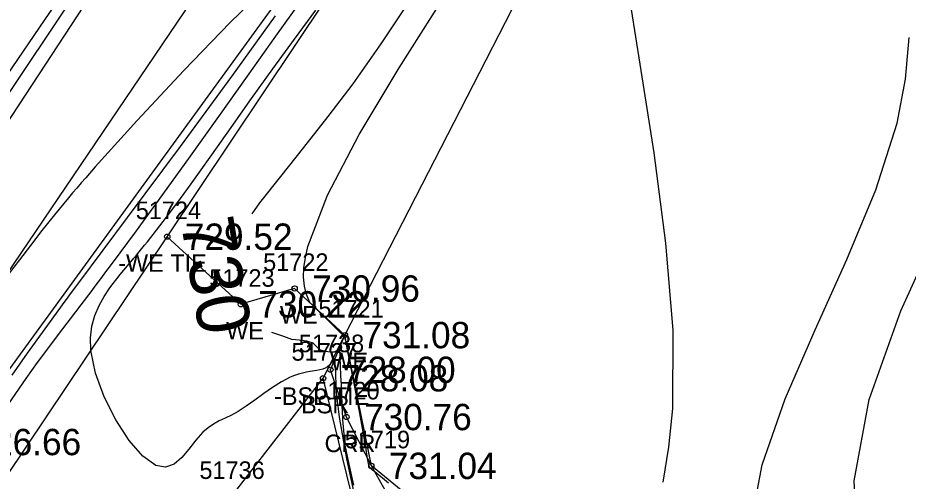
# Model space of a CAD drawing. Extents: x 1378535 to 1380697, y 997729 to 1000024.
# Drawn here: x 1379738.1 to 1379788.8, y 999011.3 to 999037.7 of the extents above; entities that cross this region are included whole.
import ezdxf

# ---------------------------------------------------------------- set-up
doc = ezdxf.new("R2010")
doc.units = 0
for name, color, linetype in [('RD_DTM_BkLn1', 7, 'Continuous'), ('RD_DTM_BkLn2', 7, 'Continuous'), ('RD_DTM_BkLn_txCode', 7, 'Continuous'), ('RD_DTM_Major1', 7, 'Continuous'), ('RD_DTM_Major1_Lbl', 7, 'Continuous'), ('RD_DTM_Minor1', 7, 'Continuous'), ('RD_EX_H2O', 7, 'Continuous'), ('RD_EX_H2O_txCode', 7, 'Continuous'), ('RD_EX_TX_H2O_ELEV', 7, 'Continuous'), ('RD_EX_TX_Misc_ELEV', 7, 'Continuous'), ('RD_SMD_Locator', 7, 'Continuous')]:
    doc.layers.add(name, color=color, linetype=linetype)

msp = doc.modelspace()

# ---------------------------------------------------------------- linework, layer by layer
at = {"layer": 'RD_DTM_BkLn1'}
msp.add_lwpolyline([(1379671.069, 998947.908), (1379694.884, 998967.78), (1379723.442, 999002.448), (1379771.255, 999073.041), (1379827.632, 999138.855), (1379861.249, 999179.195), (1379915.357, 999192.54), (1379973.258, 999207.681), (1380032.706, 999223.017), (1380054.696, 999270.258), (1380073.859, 999314.517)], dxfattribs=at)
at = {"layer": 'RD_DTM_BkLn2'}
for points in [[(1380068.121, 999316.651), (1380049.657, 999274.82), (1380028.513, 999225.034), (1379966.47, 999214.136), (1379918.102, 999198.529), (1379857.342, 999182.9), (1379822.296, 999142.387), (1379766.345, 999075.773), (1379728.069, 999017.429), (1379693.219, 998970.733), (1379663.886, 998950.121)], [(1380081.016, 999311.458), (1380061.411, 999264.141), (1380033.797, 999220.561), (1379978.164, 999199.192), (1379919.041, 999191.309), (1379864.05, 999174.436), (1379831.301, 999133.028), (1379774.735, 999068.751), (1379734.541, 999013.539), (1379699.544, 998964.07), (1379671.775, 998943.782)], [(1380068.669, 998773.353), (1380055.416, 998791.262), (1380046.405, 998792.892), (1380040.759, 998790.306), (1380029.119, 998801.125), (1380010.691, 998809.061), (1379998.75, 998804.999), (1379976.167, 998807.09), (1379928.643, 998833.57), (1379917.605, 998843.988), (1379907.907, 998846.129), (1379909.914, 998856.179), (1379900.219, 998860.675), (1379897.268, 998867.755), (1379895.377, 998874.668), (1379890.561, 998880.572), (1379881.005, 998897.711), (1379867.047, 998914.158), (1379841.508, 998933.617), (1379816.848, 998950.286), (1379776.874, 998982.461), (1379760.159, 998998.029), (1379755.456, 999017.171)]]:
    msp.add_lwpolyline(points, dxfattribs=at)
at = {"layer": 'RD_DTM_Major1'}
for points in [[(1379751.41, 999026.531), (1379751.863, 999027.15), (1379753.043, 999028.656), (1379754.359, 999030.299), (1379755.753, 999032.064), (1379757.172, 999033.937), (1379758.773, 999036.204), (1379760.317, 999038.551)], [(1379757.217, 999011.075), (1379756.941, 999012.279), (1379756.726, 999013.353), (1379756.603, 999014.621), (1379756.59, 999014.801), (1379756.578, 999014.98), (1379756.567, 999015.16), (1379756.558, 999015.34), (1379756.549, 999015.521), (1379756.541, 999015.702), (1379756.52, 999016.24), (1379756.499, 999016.779), (1379756.477, 999017.317), (1379756.434, 999018.394), (1379756.413, 999018.932), (1379756.386, 999018.901), (1379756.36, 999018.869), (1379756.334, 999018.837), (1379756.307, 999018.805), (1379756.281, 999018.773), (1379756.254, 999018.742), (1379756.09, 999018.662), (1379755.868, 999018.653), (1379755.595, 999018.701), (1379755.281, 999018.794), (1379754.888, 999019.159), (1379754.529, 999019.282), (1379754.099, 999019.333), (1379753.671, 999019.384), (1379753.217, 999019.543), (1379752.548, 999019.783)]]:
    msp.add_lwpolyline(points, dxfattribs=at)
at = {"layer": 'RD_DTM_Minor1'}
for points in [[(1379741.909, 999040.969), (1379739.584, 999037.575), (1379737.433, 999034.422)], [(1379752.476, 999039.685), (1379750.163, 999037.421), (1379747.524, 999034.698), (1379744.86, 999031.849), (1379742.476, 999029.204), (1379741.933, 999028.584), (1379741.676, 999028.287), (1379741.429, 999027.998), (1379741.19, 999027.718), (1379740.961, 999027.447), (1379740.152, 999026.468), (1379739.439, 999025.576), (1379738.785, 999024.736), (1379738.155, 999023.917), (1379737.513, 999023.084)], [(1379774.827, 999011.254), (1379775.156, 999013.238), (1379775.385, 999015.443), (1379775.397, 999019.91), (1379774.991, 999024.858), (1379774.318, 999030.002), (1379773.529, 999035.055), (1379772.773, 999039.733)], [(1379759.189, 999011.203), (1379758.399, 999011.842), (1379758.346, 999011.884), (1379758.298, 999011.922), (1379758.256, 999011.956), (1379758.22, 999011.986), (1379758.188, 999012.015), (1379758.161, 999012.041), (1379758.113, 999012.098), (1379758.08, 999012.159), (1379758.056, 999012.231), (1379758.038, 999012.322), (1379757.998, 999012.595), (1379757.893, 999013.237), (1379757.736, 999014.127), (1379757.544, 999015.171), (1379757.337, 999016.278), (1379757.132, 999017.355), (1379756.948, 999018.311), (1379756.878, 999018.669), (1379756.817, 999018.978), (1379756.766, 999019.23), (1379756.726, 999019.418), (1379756.697, 999019.535), (1379756.681, 999019.572), (1379756.679, 999019.57), (1379756.677, 999019.567), (1379756.675, 999019.565), (1379756.673, 999019.562), (1379756.669, 999019.557), (1379756.341, 999019.878), (1379756.012, 999020.199), (1379755.684, 999020.52), (1379755.355, 999020.841), (1379755.027, 999021.162), (1379754.698, 999021.482), (1379754.509, 999021.933), (1379754.393, 999022.411), (1379754.345, 999022.92), (1379754.365, 999023.465), (1379754.448, 999024.047), (1379754.591, 999024.671), (1379755.704, 999027.588), (1379757.512, 999031.041), (1379759.787, 999034.843), (1379762.301, 999038.81)], [(1379737.324, 999015.394), (1379738.546, 999017.161), (1379739.196, 999018.061), (1379739.829, 999018.918), (1379740.449, 999019.744), (1379741.064, 999020.553), (1379741.679, 999021.358), (1379742.3, 999022.173), (1379742.481, 999022.412), (1379742.664, 999022.654), (1379742.848, 999022.898), (1379743.034, 999023.145), (1379743.221, 999023.395), (1379743.411, 999023.649), (1379744.824, 999025.56), (1379746.329, 999027.628), (1379747.901, 999029.812), (1379749.516, 999032.07), (1379751.15, 999034.363), (1379752.776, 999036.65), (1379754.167, 999038.603)], [(1379757.397, 999009.842), (1379756.816, 999012.577), (1379756.395, 999014.963), (1379756.35, 999015.282), (1379756.31, 999015.588), (1379756.276, 999015.88), (1379756.248, 999016.158), (1379756.225, 999016.424), (1379756.209, 999016.675), (1379756.198, 999016.945), (1379756.187, 999017.214), (1379756.177, 999017.484), (1379756.166, 999017.753), (1379756.155, 999018.023), (1379756.144, 999018.293), (1379756.094, 999018.232), (1379756.043, 999018.17), (1379755.992, 999018.109), (1379755.941, 999018.048), (1379755.89, 999017.987), (1379755.84, 999017.926), (1379755.718, 999017.825), (1379755.583, 999017.749), (1379755.436, 999017.693), (1379755.278, 999017.651), (1379755.11, 999017.617), (1379754.727, 999017.552), (1379754.513, 999017.511), (1379754.291, 999017.462), (1379754.063, 999017.4), (1379753.829, 999017.324), (1379753.592, 999017.229), (1379753.09, 999016.972), (1379752.583, 999016.651), (1379752.075, 999016.294), (1379751.573, 999015.929), (1379751.084, 999015.581), (1379750.612, 999015.278), (1379750.241, 999015.076), (1379749.886, 999014.903), (1379749.545, 999014.739), (1379749.219, 999014.563), (1379748.906, 999014.355), (1379748.606, 999014.096), (1379748.209, 999013.64), (1379747.816, 999013.131), (1379747.409, 999012.651), (1379746.971, 999012.281), (1379746.482, 999012.106), (1379745.925, 999012.206), (1379745.189, 999012.736), (1379744.407, 999013.635), (1379743.65, 999014.795), (1379742.988, 999016.106), (1379742.491, 999017.458), (1379742.229, 999018.743), (1379742.21, 999019.469), (1379742.293, 999020.133), (1379742.462, 999020.742), (1379742.7, 999021.304), (1379742.991, 999021.825), (1379743.317, 999022.314), (1379743.506, 999022.572), (1379743.701, 999022.824), (1379743.9, 999023.073), (1379744.105, 999023.321), (1379744.313, 999023.569), (1379744.674, 999023.998), (1379744.825, 999024.178), (1379744.978, 999024.362), (1379745.133, 999024.551), (1379745.291, 999024.744), (1379745.452, 999024.944), (1379745.975, 999025.605), (1379746.531, 999026.331), (1379747.122, 999027.121), (1379747.75, 999027.977), (1379748.417, 999028.9), (1379749.125, 999029.892), (1379750.222, 999031.442), (1379751.385, 999033.089), (1379752.593, 999034.785), (1379753.822, 999036.482), (1379755.049, 999038.13)], [(1379737.747, 999017.352), (1379738.621, 999018.601), (1379739.619, 999019.989), (1379740.764, 999021.553), (1379740.889, 999021.723), (1379741.016, 999021.894), (1379741.144, 999022.068), (1379741.406, 999022.422), (1379741.54, 999022.602), (1379744.31, 999026.315), (1379747.337, 999030.371), (1379750.265, 999034.343), (1379752.739, 999037.808)], [(1379790.63, 998995.602), (1379787.515, 998997.364), (1379784.78, 998999.233), (1379783.215, 999000.579), (1379781.924, 999002.003), (1379780.924, 999003.52), (1379780.23, 999005.151), (1379779.86, 999006.914), (1379779.829, 999008.827), (1379780.481, 999012.249), (1379781.791, 999015.99), (1379783.487, 999019.928), (1379785.296, 999023.939), (1379786.946, 999027.904), (1379788.166, 999031.699), (1379788.644, 999034.192), (1379788.849, 999036.56)], [(1379789.11, 999001.332), (1379787.615, 999003.487), (1379786.501, 999005.871), (1379785.843, 999008.485), (1379785.717, 999011.335), (1379786.562, 999015.953), (1379788.378, 999021.005), (1379790.821, 999026.404)], [(1379755.859, 999017.633), (1379755.858, 999017.633), (1379755.868, 999017.646), (1379755.876, 999017.653), (1379755.876, 999017.652), (1379755.876, 999017.651), (1379755.876, 999017.65), (1379755.876, 999017.649), (1379755.876, 999017.648), (1379755.875, 999017.646), (1379755.871, 999017.642), (1379755.867, 999017.638), (1379755.863, 999017.635), (1379755.86, 999017.633), (1379755.859, 999017.633)]]:
    msp.add_lwpolyline(points, dxfattribs=at)
at = {"layer": 'RD_EX_H2O'}
for points in [[(1379663.754, 998950.515), (1379692.381, 998971.287), (1379719.043, 999005.745), (1379767.054, 999077.466), (1379820.322, 999142.061), (1379856.776, 999184.172), (1379909.653, 999199.365), (1379968.411, 999216.307), (1380029.427, 999227.408), (1380049.406, 999276.128), (1380067.001, 999316.436)], [(1379671.834, 998943.202), (1379700.963, 998962.761), (1379729.374, 998999.597), (1379746.583, 999025.229), (1379775.663, 999068.698), (1379833.361, 999132.972), (1379865.604, 999174.536), (1379921.646, 999184.161), (1379977.925, 999198.092), (1380034.402, 999218.74), (1380062.356, 999262.9), (1380081.879, 999311.699)], [(1379702.564, 998961.21), (1379714.915, 998970.843), (1379740.261, 998989.569), (1379744.315, 999002.648), (1379747.404, 999008.004), (1379748.702, 999008.829), (1379750.233, 999010.437), (1379755.456, 999017.171), (1379756.704, 999019.626), (1379779.044, 999063.15), (1379837.226, 999126.786), (1379869.284, 999172.186), (1379924.949, 999180.924)], [(1379756.704, 999019.626), (1379753.839, 999022.278), (1379750.771, 999021.378), (1379746.583, 999025.229)], [(1379867.26, 998914.916), (1379841.927, 998933.998), (1379817.546, 998950.921), (1379777.378, 998982.829), (1379767.355, 998994.267), (1379764.434, 999001.11), (1379758.208, 999012.182), (1379756.794, 999014.963), (1379755.875, 999017.651), (1379756.704, 999019.626)], [(1379769.222, 999003.144), (1379758.208, 999012.182), (1379756.704, 999019.626)]]:
    msp.add_lwpolyline(points, dxfattribs=at)
at = {"layer": 'RD_SMD_Locator'}
for centre in [(1379746.583, 999025.229), (1379753.839, 999022.278), (1379750.771, 999021.378), (1379756.704, 999019.626), (1379755.456, 999017.171), (1379755.875, 999017.651), (1379756.794, 999014.963), (1379758.208, 999012.182)]:
    msp.add_circle(centre, 0.15, dxfattribs=at)

# ---------------------------------------------------------------- texts
at = {"layer": 'RD_DTM_BkLn_txCode'}
for s, p in [('51738', (1379754.08, 999018.651)), ('51737', (1379753.661, 999018.171)), ('-BSL TIE', (1379752.666, 999015.651)), ('BSR', (1379754.204, 999015.171)), ('51736', (1379748.414, 999011.437))]:
    msp.add_text(s, height=1, dxfattribs=at).set_placement(p)
at = {"layer": 'RD_DTM_Major1_Lbl'}
msp.add_text('730', height=3, rotation=279.5724, dxfattribs=at).set_placement((1379747.343, 999026.091))
at = {"layer": 'RD_EX_H2O_txCode'}
for s, p in [('51724', (1379744.788, 999026.229)), ('-WE TIE', (1379743.784, 999023.229)), ('51722', (1379752.044, 999023.278)), ('51723', (1379748.976, 999022.378)), ('51721', (1379755.192, 999020.626)), ('WE', (1379753, 999020.278)), ('WE', (1379749.932, 999019.378)), ('WE', (1379755.865, 999017.626)), ('51720', (1379754.959, 999015.963)), ('CRR', (1379755.542, 999012.963)), ('51719', (1379756.696, 999013.182))]:
    msp.add_text(s, height=1, dxfattribs=at).set_placement(p)
at = {"layer": 'RD_EX_TX_H2O_ELEV'}
for s, p in [('729.52', (1379747.583, 999024.479)), ('730.96', (1379754.839, 999021.528)), ('730.22', (1379751.771, 999020.628)), ('731.08', (1379757.704, 999018.876)), ('730.76', (1379757.794, 999014.213)), ('731.04', (1379759.208, 999011.432))]:
    msp.add_text(s, height=1.5, dxfattribs=at).set_placement(p)
at = {"layer": 'RD_EX_TX_Misc_ELEV'}
for s, p in [('728.00', (1379756.875, 999016.901)), ('728.08', (1379756.456, 999016.421)), ('726.66', (1379735.541, 999012.789))]:
    msp.add_text(s, height=1.5, dxfattribs=at).set_placement(p)

doc.saveas('drawing.dxf')
